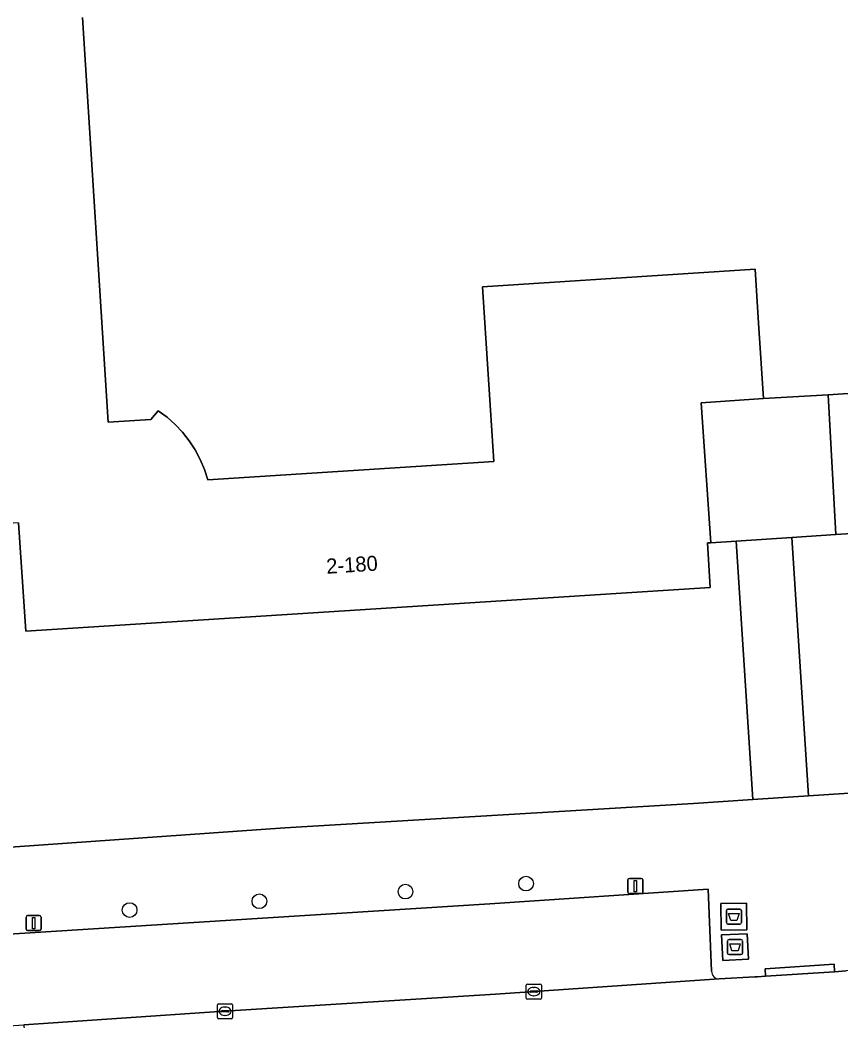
# Model space of a CAD drawing. Extents: x 159680 to 160786, y 387323 to 388340.
# Drawn here: x 160385.5 to 160440, y 387772 to 387838.4 of the extents above; entities that cross this region are included whole.
import ezdxf

# ---------------------------------------------------------------- set-up
doc = ezdxf.new("R2010")
doc.units = 0
for name, color, linetype in [('IMGEO_Afval_apart_plaats', 7, 'Continuous'), ('IMGEO_Boom', 7, 'Continuous'), ('IMGEO_Erf', 7, 'Continuous'), ('IMGEO_Kolk', 7, 'Continuous'), ('IMGEO_Lichtmast', 7, 'Continuous'), ('IMGEO_Pand', 7, 'Continuous'), ('IMGEO_Pand_nummerreeks', 7, 'Continuous'), ('IMGEO_Pand_overbouw', 7, 'Continuous'), ('IMGEO_Parkeervlak_open', 7, 'Continuous'), ('IMGEO_Rijbaan_lokaal_gesloten', 7, 'Continuous'), ('IMGEO_Voetpad_gesloten', 7, 'Continuous'), ('IMGEO_Voetpad_open', 7, 'Continuous')]:
    doc.layers.add(name, color=color, linetype=linetype)

msp = doc.modelspace()

# ---------------------------------------------------------------- linework, layer by layer
at = {"layer": 'IMGEO_Afval_apart_plaats'}
for p, q in [((160432.459, 387779.428), (160433.249, 387779.428)), ((160433.249, 387779.428), (160432.459, 387779.428)), ((160432.359, 387778.528), (160432.359, 387779.328)), ((160432.359, 387779.328), (160432.359, 387778.528)), ((160433.349, 387779.328), (160433.349, 387778.528)), ((160433.349, 387778.528), (160433.349, 387779.328)), ((160433.249, 387778.428), (160432.459, 387778.428)), ((160432.459, 387778.428), (160433.249, 387778.428)), ((160432.433, 387776.506), (160432.433, 387777.306)), ((160432.433, 387777.306), (160432.433, 387776.506)), ((160432.533, 387777.406), (160433.323, 387777.406)), ((160433.323, 387777.406), (160432.533, 387777.406)), ((160433.423, 387777.306), (160433.423, 387776.506)), ((160433.423, 387776.506), (160433.423, 387777.306)), ((160433.323, 387776.406), (160432.533, 387776.406)), ((160432.533, 387776.406), (160433.323, 387776.406))]:
    msp.add_line(p, q, dxfattribs=at)
for points in [[(160432.502, 387779.142), (160433.206, 387779.142), (160433.057, 387778.672), (160432.651, 387778.672), (160432.502, 387779.142)], [(160432.576, 387777.12), (160433.28, 387777.12), (160433.131, 387776.65), (160432.725, 387776.65), (160432.576, 387777.12)]]:
    msp.add_lwpolyline(points, dxfattribs=at)
for centre, start, end in [((160432.459, 387779.328), 90, 180), ((160432.459, 387779.328), 90, 180), ((160433.249, 387779.328), 0, 90), ((160433.249, 387779.328), 360, 90), ((160432.459, 387778.528), 180, 270), ((160432.459, 387778.528), 180, 270), ((160433.249, 387778.528), 270, 0), ((160433.249, 387778.528), 270, 0), ((160432.533, 387777.306), 90, 180), ((160432.533, 387777.306), 90, 180), ((160433.323, 387777.306), 0, 90), ((160433.323, 387777.306), 360, 90), ((160432.533, 387776.506), 180, 270), ((160432.533, 387776.506), 180, 270), ((160433.323, 387776.506), 270, 0), ((160433.323, 387776.506), 270, 0)]:
    msp.add_arc(centre, 0.1, start, end, dxfattribs=at)
at = {"layer": 'IMGEO_Boom'}
for centre in [(160419.062, 387781.121), (160411.053, 387780.588), (160401.356, 387779.95), (160392.74, 387779.364)]:
    msp.add_circle(centre, 0.489, dxfattribs=at)
at = {"layer": 'IMGEO_Erf'}
for points in [[(160433.008, 387803.861), (160431.313, 387803.751), (160431.102, 387803.737), (160431.285, 387800.785), (160385.845, 387797.887), (160385.372, 387805.079), (160382.547, 387804.9), (160379.786, 387848.356), (160391.965, 387849.14), (160391.896, 387850.211), (160376.036, 387849.196), (160380.058, 387786.16), (160380.134, 387784.972)], [(160458.664, 387837.604), (160458.368, 387842.166), (160455.452, 387841.977), (160455.11, 387847.246), (160456.075, 387847.309), (160467.287, 387848.036), (160469.533, 387813.401), (160466.75, 387813.22), (160467.213, 387806.078), (160439.626, 387804.289), (160436.698, 387804.1), (160437.808, 387786.944), (160470.954, 387789.126)], [(160389.606, 387838.623), (160391.328, 387811.745), (160394.159, 387811.927), (160394.646, 387812.514), (160395.225, 387812.084), (160395.763, 387811.605), (160396.257, 387811.079), (160396.703, 387810.513), (160397.097, 387809.909), (160397.436, 387809.273), (160397.718, 387808.61), (160397.941, 387807.924), (160416.915, 387809.14), (160416.171, 387820.746), (160434.258, 387821.905), (160434.489, 387818.314), (160434.809, 387813.324), (160439.106, 387813.568), (160453.994, 387814.563)], [(160381.985, 387783.349), (160403.053, 387784.829), (160430.176, 387786.442), (160434.118, 387786.701), (160433.008, 387803.861)]]:
    msp.add_lwpolyline(points, dxfattribs=at)
at = {"layer": 'IMGEO_Kolk'}
for p, q in [((160419.073, 387773.526), (160419.073, 387774.378)), ((160419.148, 387774.452), (160420, 387774.452)), ((160419.561, 387774.232), (160419.586, 387774.232)), ((160420.074, 387774.378), (160420.074, 387773.526)), ((160420, 387773.452), (160419.148, 387773.452)), ((160419.332, 387773.946), (160419.332, 387773.958)), ((160419.77, 387773.909), (160419.372, 387773.909)), ((160419.375, 387773.995), (160419.773, 387773.995)), ((160419.584, 387773.672), (160419.559, 387773.672)), ((160419.816, 387773.958), (160419.816, 387773.946)), ((160398.575, 387772.222), (160398.575, 387773.074)), ((160398.65, 387773.148), (160399.502, 387773.148)), ((160399.063, 387772.928), (160399.088, 387772.928)), ((160399.576, 387773.074), (160399.576, 387772.222)), ((160399.502, 387772.148), (160398.65, 387772.148)), ((160398.834, 387772.642), (160398.834, 387772.654)), ((160399.272, 387772.605), (160398.874, 387772.605)), ((160398.877, 387772.691), (160399.275, 387772.691)), ((160399.086, 387772.368), (160399.061, 387772.368)), ((160399.318, 387772.654), (160399.318, 387772.642))]:
    msp.add_line(p, q, dxfattribs=at)
for points in [[(160419.073, 387773.526), (160419.073, 387774.378)], [(160419.148, 387774.452), (160420, 387774.452)], [(160420.074, 387774.378), (160420.074, 387773.526)], [(160420, 387773.452), (160419.148, 387773.452)], [(160398.575, 387772.222), (160398.575, 387773.074)], [(160398.65, 387773.148), (160399.502, 387773.148)], [(160399.576, 387773.074), (160399.576, 387772.222)], [(160399.502, 387772.148), (160398.65, 387772.148)]]:
    msp.add_lwpolyline(points, dxfattribs=at)
for centre, radius, start, end in [((160419.15, 387774.376), 0.0765, 91.55205, 178.44795), ((160419.15, 387774.376), 0.0765, 91.55205, 178.44795), ((160419.998, 387774.376), 0.0765, 1.55205, 88.44795), ((160419.998, 387774.376), 0.0765, 1.55205, 88.44795), ((160419.15, 387773.528), 0.0765, 181.55205, 268.44795), ((160419.15, 387773.528), 0.0765, 181.55205, 268.44795), ((160419.372, 387773.955), 0.0403, 85.87752, 175.75265), ((160419.369, 387773.945), 0.0366, 178.93798, 274.71019), ((160419.773, 387773.952), 0.043, 264.86636, 352.45326), ((160419.777, 387773.957), 0.0386, 1.73085, 96.63898), ((160419.998, 387773.528), 0.0765, 271.55205, 358.44795), ((160419.998, 387773.528), 0.0765, 271.55205, 358.44795), ((160398.652, 387773.072), 0.0765, 91.55205, 178.44795), ((160398.652, 387773.072), 0.0765, 91.55205, 178.44795), ((160399.5, 387773.072), 0.0765, 1.55205, 88.44795), ((160399.5, 387773.072), 0.0765, 1.55205, 88.44795), ((160398.652, 387772.224), 0.0765, 181.55205, 268.44795), ((160398.652, 387772.224), 0.0765, 181.55205, 268.44795), ((160398.874, 387772.651), 0.0403, 85.87752, 175.75265), ((160398.871, 387772.641), 0.0366, 178.93798, 274.71019), ((160399.275, 387772.648), 0.043, 264.86636, 352.45326), ((160399.279, 387772.653), 0.0386, 1.73085, 96.63898), ((160399.5, 387772.224), 0.0765, 271.55205, 358.44795), ((160399.5, 387772.224), 0.0765, 271.55205, 358.44795)]:
    msp.add_arc(centre, radius, start, end, dxfattribs=at)
for centre, major_axis, ratio, start_param, end_param in [((160419.56, 387773.952), (-0.387, 0.002), 0.722429, 4.712389, 7.853982), ((160419.585, 387773.952), (-0.39, 0.002), 0.717154, 1.570796, 4.712389), ((160399.062, 387772.648), (-0.387, 0.002), 0.722429, 4.712389, 7.853982), ((160399.087, 387772.648), (-0.39, 0.002), 0.717154, 1.570796, 4.712389)]:
    msp.add_ellipse(centre, major_axis=major_axis, ratio=ratio, start_param=start_param, end_param=end_param, dxfattribs=at)
at = {"layer": 'IMGEO_Lichtmast'}
for p, q in [((160425.917, 387781.46), (160426.707, 387781.46)), ((160426.707, 387781.46), (160425.917, 387781.46)), ((160425.817, 387780.56), (160425.817, 387781.36)), ((160425.817, 387781.36), (160425.817, 387780.56)), ((160426.807, 387781.36), (160426.807, 387780.56)), ((160426.807, 387780.56), (160426.807, 387781.36)), ((160426.707, 387780.46), (160425.917, 387780.46)), ((160425.917, 387780.46), (160426.707, 387780.46)), ((160385.872, 387778.1), (160385.872, 387778.9)), ((160385.872, 387778.9), (160385.872, 387778.1)), ((160385.972, 387779), (160386.762, 387779)), ((160386.762, 387779), (160385.972, 387779)), ((160386.862, 387778.9), (160386.862, 387778.1)), ((160386.862, 387778.1), (160386.862, 387778.9)), ((160386.762, 387778), (160385.972, 387778)), ((160385.972, 387778), (160386.762, 387778))]:
    msp.add_line(p, q, dxfattribs=at)
for points in [[(160426.237, 387781.335), (160426.387, 387781.335), (160426.387, 387780.585), (160426.237, 387780.585), (160426.237, 387781.335)], [(160386.292, 387778.875), (160386.442, 387778.875), (160386.442, 387778.125), (160386.292, 387778.125), (160386.292, 387778.875)]]:
    msp.add_lwpolyline(points, dxfattribs=at)
for centre, start, end in [((160425.917, 387781.36), 90, 180), ((160425.917, 387781.36), 90, 180), ((160426.707, 387781.36), 0, 90), ((160426.707, 387781.36), 360, 90), ((160425.917, 387780.56), 180, 270), ((160425.917, 387780.56), 180, 270), ((160426.707, 387780.56), 270, 0), ((160426.707, 387780.56), 270, 0), ((160385.972, 387778.9), 90, 180), ((160385.972, 387778.9), 90, 180), ((160386.762, 387778.9), 0, 90), ((160386.762, 387778.9), 360, 90), ((160385.972, 387778.1), 180, 270), ((160385.972, 387778.1), 180, 270), ((160386.762, 387778.1), 270, 0), ((160386.762, 387778.1), 270, 0)]:
    msp.add_arc(centre, 0.1, start, end, dxfattribs=at)
at = {"layer": 'IMGEO_Pand'}
msp.add_lwpolyline([(160467.287, 387848.036), (160456.075, 387847.309), (160455.11, 387847.246), (160455.452, 387841.977), (160458.368, 387842.166), (160458.664, 387837.604), (160459.855, 387819.245), (160457.011, 387819.061), (160456.085, 387819.983), (160455.642, 387819.49), (160455.245, 387818.958), (160454.898, 387818.392), (160454.604, 387817.797), (160454.365, 387817.178), (160454.183, 387816.539), (160454.06, 387815.887), (160453.997, 387815.227), (160453.994, 387814.563), (160439.106, 387813.568), (160439.626, 387804.289), (160467.213, 387806.078), (160466.75, 387813.22), (160469.533, 387813.401)], close=True, dxfattribs=at)
msp.add_lwpolyline([(160385.372, 387805.079), (160385.845, 387797.887), (160431.285, 387800.785), (160431.102, 387803.737), (160431.313, 387803.751), (160430.678, 387813.029), (160434.809, 387813.324), (160434.489, 387818.314), (160434.258, 387821.905), (160416.171, 387820.746), (160416.915, 387809.14), (160397.941, 387807.924), (160397.718, 387808.61), (160397.436, 387809.273), (160397.097, 387809.909), (160396.703, 387810.513), (160396.257, 387811.079), (160395.763, 387811.605), (160395.225, 387812.084), (160394.646, 387812.514), (160394.159, 387811.927), (160391.328, 387811.745), (160389.606, 387838.623)], dxfattribs=at)
at = {"layer": 'IMGEO_Pand_overbouw'}
msp.add_lwpolyline([(160431.313, 387803.751), (160439.626, 387804.289), (160439.106, 387813.568), (160434.809, 387813.324), (160430.678, 387813.029)], close=True, dxfattribs=at)
at = {"layer": 'IMGEO_Parkeervlak_open'}
for points in [[(160431.378, 387775.305), (160431.154, 387780.742), (160416.647, 387779.783), (160382.601, 387777.63)], [(160379.316, 387771.321), (160385.716, 387771.751), (160398.685, 387772.623), (160417.035, 387773.783), (160431.876, 387774.788)]]:
    msp.add_lwpolyline(points, dxfattribs=at)
msp.add_arc((160431.882, 387775.292), 0.504, 178.48929, 269.3659, dxfattribs=at)
at = {"layer": 'IMGEO_Rijbaan_lokaal_gesloten'}
msp.add_lwpolyline([(160440.298, 387775.322), (160439.538, 387775.272), (160434.956, 387774.969), (160434.427, 387774.934), (160434.236, 387774.931), (160431.876, 387774.788), (160417.035, 387773.783), (160398.685, 387772.623), (160385.716, 387771.751), (160386.304, 387763.634), (160391.185, 387763.979), (160392.202, 387764.051), (160398.953, 387764.528), (160414.874, 387765.715), (160444.454, 387767.638), (160461.879, 387768.48), (160462.885, 387768.529), (160466.723, 387768.712), (160473.64, 387769.138), (160487.619, 387770.001), (160487.178, 387778.192), (160473.191, 387777.333), (160461.048, 387776.588), (160442.927, 387775.496)], close=True, dxfattribs=at)
at = {"layer": 'IMGEO_Voetpad_gesloten'}
for points in [[(160433.69, 387779.829), (160431.99, 387779.802), (160432.018, 387778.027), (160433.718, 387778.054)], [(160433.737, 387777.791), (160432.037, 387777.709), (160432.118, 387776.02), (160433.818, 387776.102)]]:
    msp.add_lwpolyline(points, close=True, dxfattribs=at)
at = {"layer": 'IMGEO_Voetpad_open'}
for points in [[(160439.106, 387813.568), (160434.809, 387813.324), (160430.678, 387813.029), (160431.313, 387803.751), (160433.008, 387803.861), (160436.698, 387804.1), (160439.626, 387804.289)], [(160436.698, 387804.1), (160433.008, 387803.861), (160434.118, 387786.701), (160437.808, 387786.944)], [(160433.69, 387779.829), (160433.718, 387778.054), (160432.018, 387778.027), (160431.99, 387779.802)], [(160433.737, 387777.791), (160433.818, 387776.102), (160432.118, 387776.02), (160432.037, 387777.709)], [(160434.956, 387774.969), (160439.538, 387775.272), (160439.51, 387775.771), (160434.928, 387775.468)]]:
    msp.add_lwpolyline(points, close=True, dxfattribs=at)
for points in [[(160475.488, 387784.77), (160475.199, 387789.317), (160470.954, 387789.126), (160437.808, 387786.944), (160434.118, 387786.701), (160430.176, 387786.442), (160403.053, 387784.829), (160381.985, 387783.349)], [(160382.601, 387777.63), (160416.647, 387779.783), (160431.154, 387780.742), (160431.378, 387775.305)], [(160431.876, 387774.788), (160434.236, 387774.931), (160434.427, 387774.934), (160434.956, 387774.969), (160434.928, 387775.468), (160439.51, 387775.771), (160439.538, 387775.272), (160440.298, 387775.322)]]:
    msp.add_lwpolyline(points, dxfattribs=at)
msp.add_arc((160431.882, 387775.292), 0.504, 178.48929, 269.3659, dxfattribs=at)

# ---------------------------------------------------------------- texts
at = {"layer": 'IMGEO_Pand_nummerreeks'}
msp.add_text('2-180', height=1, rotation=3.64974, dxfattribs=at).set_placement((160405.827, 387801.686))

doc.saveas('drawing.dxf')
